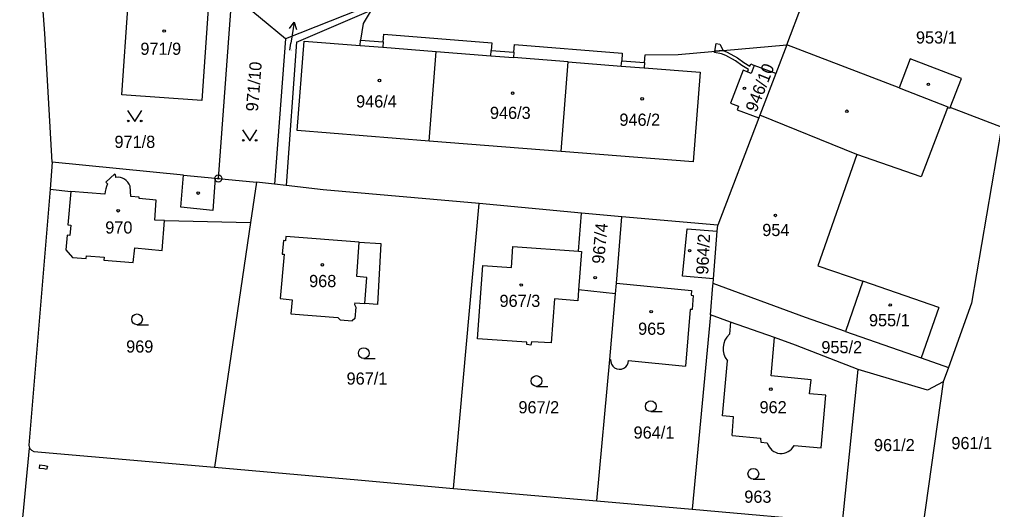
# Model space of a CAD drawing. Extents: x -755819 to -753140, y -1169796 to -1166000.
# Drawn here: x -755576.2 to -755440.3, y -1166990.9 to -1166922.4 of the extents above; entities that cross this region are included whole.
import ezdxf

# ---------------------------------------------------------------- set-up
doc = ezdxf.new("R2010")
doc.units = 0
for name, color, linetype in [('Vrstva 1', 7, 'Continuous'), ('Vrstva 16', 7, 'Continuous'), ('Vrstva 18', 7, 'Continuous'), ('Vrstva 19', 7, 'Continuous'), ('Vrstva 24', 7, 'Continuous'), ('Vrstva 25', 7, 'Continuous'), ('Vrstva 27', 7, 'Continuous'), ('Vrstva 4', 7, 'Continuous')]:
    doc.layers.add(name, color=color, linetype=linetype)

msp = doc.modelspace()

# ---------------------------------------------------------------- linework, layer by layer
at = {"layer": 'Vrstva 1'}
for p, q in [((-755572.65, -1166924.39), (-755573.1, -1166918.41)), ((-755546.55, -1166918.93), (-755548.43, -1166944.65)), ((-755539.04, -1166925.13), (-755546.55, -1166918.93)), ((-755561.91, -1166932.97), (-755561.03, -1166920.21)), ((-755526.56, -1166920.21), (-755539.04, -1166925.13)), ((-755469.06, -1166925.97), (-755466.87, -1166920.23)), ((-755549.85, -1166920.96), (-755550.72, -1166933.74)), ((-755537.49, -1166925.62), (-755527.1, -1166921.12)), ((-755527.1, -1166921.12), (-755528.22, -1166923.02)), ((-755528.22, -1166923.02), (-755528.56, -1166925.33)), ((-755571.61, -1166942.35), (-755572.65, -1166924.39)), ((-755525.39, -1166925.58), (-755525.3, -1166924.5)), ((-755525.3, -1166924.5), (-755510.25, -1166925.69)), ((-755539.04, -1166925.13), (-755540.35, -1166942.35)), ((-755537.49, -1166925.62), (-755538.96, -1166945.64)), ((-755528.56, -1166925.33), (-755525.39, -1166925.58)), ((-755525.39, -1166925.58), (-755525.45, -1166926.33)), ((-755510.25, -1166925.69), (-755510.34, -1166926.77)), ((-755507.15, -1166927.02), (-755507.07, -1166925.94)), ((-755507.07, -1166925.94), (-755492.02, -1166927.15)), ((-755484.21, -1166927.34), (-755469.06, -1166925.97)), ((-755469.06, -1166925.97), (-755470.59, -1166929.99)), ((-755453.35, -1166932.01), (-755469.06, -1166925.97)), ((-755525.45, -1166926.33), (-755518.01, -1166926.92)), ((-755518.99, -1166939.42), (-755518.01, -1166926.92)), ((-755510.34, -1166926.77), (-755507.15, -1166927.02)), ((-755507.15, -1166927.02), (-755507.21, -1166927.77)), ((-755492.02, -1166927.15), (-755492.1, -1166928.21)), ((-755488.83, -1166927.39), (-755484.21, -1166927.34)), ((-755499.56, -1166928.37), (-755507.21, -1166927.77)), ((-755500.54, -1166940.87), (-755499.56, -1166928.37)), ((-755492.1, -1166928.21), (-755488.91, -1166928.44)), ((-755488.91, -1166928.44), (-755488.97, -1166929.2)), ((-755488.91, -1166928.44), (-755488.83, -1166927.39)), ((-755451.8, -1166927.96), (-755453.35, -1166932.01)), ((-755444.66, -1166930.69), (-755451.8, -1166927.96)), ((-755488.97, -1166929.2), (-755481.13, -1166929.82)), ((-755481.13, -1166929.82), (-755482.11, -1166942.32)), ((-755475.13, -1166929.54), (-755476.89, -1166934.11)), ((-755474.01, -1166929.97), (-755475.13, -1166929.54)), ((-755473.58, -1166928.85), (-755474.01, -1166929.97)), ((-755470.59, -1166929.99), (-755473.58, -1166928.85)), ((-755470.59, -1166929.99), (-755472.81, -1166935.81)), ((-755446.22, -1166934.75), (-755444.66, -1166930.69)), ((-755550.72, -1166933.74), (-755561.91, -1166932.97)), ((-755476.89, -1166934.11), (-755475.77, -1166934.54)), ((-755475.77, -1166934.54), (-755475.97, -1166935.04)), ((-755475.97, -1166935.04), (-755472.95, -1166936.19)), ((-755446.62, -1166934.76), (-755450.3, -1166944.41)), ((-755446.27, -1166934.89), (-755446.62, -1166934.76)), ((-755446.22, -1166934.75), (-755446.27, -1166934.89)), ((-755439.07, -1166937.46), (-755446.22, -1166934.75)), ((-755472.95, -1166936.19), (-755478.67, -1166951.17)), ((-755472.81, -1166935.81), (-755472.95, -1166936.19)), ((-755439.07, -1166937.46), (-755443.25, -1166962.07)), ((-755500.54, -1166940.87), (-755518.99, -1166939.42)), ((-755482.11, -1166942.32), (-755500.54, -1166940.87)), ((-755459.27, -1166941.29), (-755464.71, -1166956.84)), ((-755450.3, -1166944.41), (-755459.27, -1166941.29)), ((-755571.61, -1166942.35), (-755571.92, -1166946.15)), ((-755553.29, -1166944.17), (-755571.61, -1166942.35)), ((-755540.35, -1166942.35), (-755540.58, -1166945.46)), ((-755553.29, -1166944.17), (-755548.87, -1166944.61)), ((-755548.87, -1166944.61), (-755548.43, -1166944.65)), ((-755548.43, -1166944.65), (-755543.1, -1166945.17)), ((-755571.92, -1166946.15), (-755574.89, -1166981.91)), ((-755571.92, -1166946.15), (-755569.04, -1166946.46)), ((-755543.1, -1166945.17), (-755543.93, -1166950.8)), ((-755540.58, -1166945.46), (-755543.1, -1166945.17)), ((-755538.96, -1166945.64), (-755540.58, -1166945.46)), ((-755533.77, -1166946.23), (-755538.96, -1166945.64)), ((-755512, -1166948.13), (-755533.77, -1166946.23)), ((-755569.04, -1166946.46), (-755569.43, -1166951.12)), ((-755515.58, -1166987.93), (-755512, -1166948.13)), ((-755497.73, -1166949.51), (-755512, -1166948.13)), ((-755498.12, -1166954.8), (-755497.73, -1166949.51)), ((-755492.1, -1166950.02), (-755497.73, -1166949.51)), ((-755492.83, -1166959.27), (-755492.1, -1166950.02)), ((-755478.67, -1166951.17), (-755492.1, -1166950.02)), ((-755569.43, -1166951.12), (-755569.03, -1166951.16)), ((-755569.03, -1166951.16), (-755569.15, -1166952.6)), ((-755556.27, -1166954.72), (-755555.93, -1166950.54)), ((-755555.93, -1166950.54), (-755543.93, -1166950.8)), ((-755543.93, -1166950.8), (-755548.95, -1166984.98)), ((-755483.59, -1166958.3), (-755482.95, -1166951.66)), ((-755482.95, -1166951.66), (-755478.75, -1166952.02)), ((-755478.75, -1166952.02), (-755478.67, -1166951.17)), ((-755569.55, -1166952.57), (-755569.72, -1166954.6)), ((-755569.15, -1166952.6), (-755569.55, -1166952.57)), ((-755538.98, -1166952.73), (-755539.04, -1166953.36)), ((-755528.76, -1166953.56), (-755538.98, -1166952.73)), ((-755479.3, -1166958.68), (-755478.75, -1166952.02)), ((-755560.32, -1166956.37), (-755560.07, -1166954.33)), ((-755560.07, -1166954.33), (-755556.27, -1166954.72)), ((-755539.34, -1166953.33), (-755539.52, -1166955.21)), ((-755539.04, -1166953.36), (-755539.34, -1166953.33)), ((-755529.11, -1166958.36), (-755528.76, -1166953.56)), ((-755507.49, -1166957.07), (-755507.28, -1166954.16)), ((-755507.28, -1166954.16), (-755498.12, -1166954.8)), ((-755569.72, -1166954.6), (-755568.79, -1166955.68)), ((-755568.79, -1166955.68), (-755566.87, -1166955.83)), ((-755566.87, -1166955.83), (-755566.83, -1166955.44)), ((-755566.83, -1166955.44), (-755564.39, -1166955.66)), ((-755564.39, -1166955.66), (-755564.42, -1166956.05)), ((-755539.22, -1166955.24), (-755539.8, -1166961.39)), ((-755539.52, -1166955.21), (-755539.22, -1166955.24)), ((-755498.12, -1166954.8), (-755497.72, -1166954.83)), ((-755497.72, -1166954.83), (-755498.12, -1166960.18)), ((-755564.42, -1166956.05), (-755560.32, -1166956.37)), ((-755512.24, -1166967.04), (-755511.51, -1166956.79)), ((-755511.51, -1166956.79), (-755507.49, -1166957.07)), ((-755464.71, -1166956.84), (-755458.41, -1166959.01)), ((-755527.71, -1166958.47), (-755529.11, -1166958.36)), ((-755527.98, -1166962.1), (-755527.71, -1166958.47)), ((-755479.3, -1166958.68), (-755483.59, -1166958.3)), ((-755492.95, -1166960.77), (-755492.83, -1166959.27)), ((-755492.83, -1166959.27), (-755482.35, -1166960.28)), ((-755479.72, -1166963.69), (-755479.38, -1166959.61)), ((-755479.38, -1166959.61), (-755479.35, -1166959.32)), ((-755479.35, -1166959.32), (-755479.3, -1166958.68)), ((-755466.44, -1166964.08), (-755479.35, -1166959.32)), ((-755458.41, -1166959.01), (-755460.86, -1166966.03)), ((-755498.12, -1166960.18), (-755498.24, -1166961.73)), ((-755492.95, -1166960.77), (-755498.12, -1166960.18)), ((-755493.77, -1166969.91), (-755492.95, -1166960.77)), ((-755482.35, -1166960.28), (-755482.4, -1166960.96)), ((-755482.4, -1166960.96), (-755482.1, -1166960.98)), ((-755482.1, -1166960.98), (-755482.26, -1166962.97)), ((-755539.8, -1166961.39), (-755538.1, -1166961.62)), ((-755538.1, -1166961.62), (-755538.32, -1166963.57)), ((-755529.38, -1166962), (-755529.4, -1166962.27)), ((-755529.4, -1166962.27), (-755529.23, -1166962.6)), ((-755529.38, -1166962), (-755527.98, -1166962.1)), ((-755529.23, -1166962.6), (-755529.35, -1166964.22)), ((-755501.5, -1166961.48), (-755501.96, -1166967.61)), ((-755498.24, -1166961.73), (-755501.5, -1166961.48)), ((-755443.25, -1166962.07), (-755446.47, -1166971.03)), ((-755538.32, -1166963.57), (-755531.72, -1166964.08)), ((-755482.56, -1166962.95), (-755483.19, -1166970.84)), ((-755482.26, -1166962.97), (-755482.56, -1166962.95)), ((-755479.72, -1166963.69), (-755482.24, -1166990.85)), ((-755476.92, -1166964.71), (-755479.72, -1166963.69)), ((-755531.72, -1166964.08), (-755531.43, -1166964.38)), ((-755531.43, -1166964.38), (-755529.76, -1166964.54)), ((-755529.35, -1166964.22), (-755529.76, -1166964.54)), ((-755476.92, -1166964.71), (-755477.05, -1166966.41)), ((-755470.77, -1166966.87), (-755476.92, -1166964.71)), ((-755460.86, -1166966.03), (-755466.44, -1166964.08)), ((-755460.86, -1166966.03), (-755450.29, -1166969.7)), ((-755505.33, -1166967.53), (-755512.24, -1166967.04)), ((-755505.35, -1166967.85), (-755505.33, -1166967.53)), ((-755504.77, -1166967.95), (-755505.35, -1166967.85)), ((-755504.71, -1166967.44), (-755504.77, -1166967.95)), ((-755501.96, -1166967.61), (-755504.71, -1166967.44)), ((-755471.25, -1166972.23), (-755470.77, -1166966.87)), ((-755467.82, -1166967.92), (-755470.77, -1166966.87)), ((-755459.06, -1166971.31), (-755467.82, -1166967.92)), ((-755495.55, -1166989.69), (-755493.77, -1166969.91)), ((-755493.77, -1166969.91), (-755493.65, -1166969.92)), ((-755491.13, -1166970.08), (-755483.19, -1166970.84)), ((-755478.03, -1166977.79), (-755477.33, -1166970.1)), ((-755450.29, -1166969.7), (-755446.47, -1166971.03)), ((-755461.25, -1166992.69), (-755459.06, -1166971.31)), ((-755449.4, -1166974.22), (-755459.06, -1166971.31)), ((-755446.47, -1166971.03), (-755447.2, -1166973.05)), ((-755465.62, -1166972.75), (-755471.25, -1166972.23)), ((-755465.86, -1166974.74), (-755465.62, -1166972.75)), ((-755447.2, -1166973.05), (-755450.1, -1166993.6)), ((-755447.2, -1166973.05), (-755449.4, -1166974.22)), ((-755463.59, -1166974.92), (-755465.86, -1166974.74)), ((-755464.24, -1166982.26), (-755463.59, -1166974.92)), ((-755476.49, -1166977.96), (-755478.03, -1166977.79)), ((-755476.69, -1166980.54), (-755476.49, -1166977.96)), ((-755476.69, -1166980.54), (-755472.74, -1166980.94)), ((-755472.74, -1166980.94), (-755472.69, -1166981.47)), ((-755472.69, -1166981.47), (-755471.77, -1166981.59)), ((-755576.2, -1166997.15), (-755574.82, -1166982.31)), ((-755574.89, -1166981.91), (-755574.82, -1166982.31)), ((-755574.82, -1166982.31), (-755574.54, -1166982.6)), ((-755574.54, -1166982.6), (-755574.17, -1166982.8)), ((-755574.17, -1166982.8), (-755548.95, -1166984.98)), ((-755468.03, -1166981.94), (-755464.24, -1166982.26)), ((-755548.95, -1166984.98), (-755528.93, -1166986.75)), ((-755528.93, -1166986.75), (-755515.58, -1166987.93)), ((-755515.58, -1166987.93), (-755495.55, -1166989.69)), ((-755495.55, -1166989.69), (-755482.24, -1166990.85)), ((-755482.24, -1166990.85), (-755461.25, -1166992.69))]:
    msp.add_line(p, q, dxfattribs=at)
for centre, radius, start, end in [((-755475.3, -1166968.4), 2.65, 131.3939, 219.9274), ((-755492.39, -1166970.03), 1.26, 174.8868, 357.8473), ((-755469.83, -1166981.03), 2.02, 196.0082, 333.2991)]:
    msp.add_arc(centre, radius, start, end, dxfattribs=at)
at = {"layer": 'Vrstva 16'}
for p in [(-755537.84, -1166922.8), (-755538.46, -1166926.75)]:
    msp.add_line(p, (-755538.3, -1166925.76), dxfattribs=at)
msp.add_lwpolyline([(-755538.49, -1166923.71), (-755537.84, -1166922.8), (-755537.5, -1166923.86)], dxfattribs=at)
at = {"layer": 'Vrstva 24'}
for radius in [0.5, 0.1]:
    msp.add_circle((-755548.43, -1166944.65), radius, dxfattribs=at)
at = {"layer": 'Vrstva 25'}
for p, q in [((-755561.1, -1166935.17), (-755560.1, -1166936.67)), ((-755560.1, -1166936.67), (-755559.1, -1166935.17)), ((-755545.05, -1166937.87), (-755544.05, -1166939.37)), ((-755544.05, -1166939.37), (-755543.05, -1166937.87)), ((-755559.78, -1166965.07), (-755558.18, -1166965.07)), ((-755528.12, -1166969.79), (-755526.52, -1166969.79)), ((-755504, -1166973.68), (-755502.4, -1166973.68)), ((-755488.04, -1166977.21), (-755486.44, -1166977.21)), ((-755473.72, -1166986.64), (-755472.12, -1166986.64))]:
    msp.add_line(p, q, dxfattribs=at)
for centre, radius in [((-755555.99, -1166924.06), 0.175), ((-755525.93, -1166930.97), 0.175), ((-755449.28, -1166931.5), 0.175), ((-755507.33, -1166932.73), 0.175), ((-755474.96, -1166932.07), 0.175), ((-755489.24, -1166933.53), 0.175), ((-755460.65, -1166935.26), 0.175), ((-755561, -1166936.62), 0.112), ((-755559.2, -1166936.62), 0.112), ((-755544.95, -1166939.32), 0.112), ((-755543.15, -1166939.32), 0.112), ((-755551.24, -1166946.69), 0.175), ((-755562.42, -1166949.16), 0.175), ((-755470.64, -1166949.81), 0.175), ((-755482.62, -1166954.73), 0.175), ((-755533.9, -1166956.71), 0.175), ((-755495.8, -1166958.51), 0.175), ((-755506.13, -1166959.53), 0.175), ((-755454.6, -1166962.31), 0.175), ((-755559.78, -1166964.32), 0.75), ((-755487.98, -1166963.24), 0.175), ((-755528.12, -1166969.04), 0.75), ((-755504, -1166972.93), 0.75), ((-755471.27, -1166974.08), 0.175), ((-755488.04, -1166976.46), 0.75), ((-755473.72, -1166985.89), 0.75)]:
    msp.add_circle(centre, radius, dxfattribs=at)
at = {"layer": 'Vrstva 27'}
for p, q in [((-755479.09, -1166926.88), (-755478.9, -1166925.82)), ((-755478.9, -1166925.82), (-755478.41, -1166925.91)), ((-755478.41, -1166925.91), (-755477.94, -1166926.77)), ((-755479.12, -1166927.05), (-755479.09, -1166926.88)), ((-755478.16, -1166927.22), (-755479.12, -1166927.05)), ((-755477.94, -1166926.77), (-755479.09, -1166926.88)), ((-755479.09, -1166926.88), (-755477.94, -1166926.77)), ((-755477.58, -1166927.46), (-755478.16, -1166927.22)), ((-755477.94, -1166926.77), (-755477.36, -1166927)), ((-755477.36, -1166927), (-755475.94, -1166927.8)), ((-755476.22, -1166928.22), (-755477.58, -1166927.46)), ((-755475.32, -1166928.88), (-755476.22, -1166928.22)), ((-755475.94, -1166927.8), (-755475.04, -1166928.46)), ((-755475.04, -1166928.46), (-755474.21, -1166928.96)), ((-755474.21, -1166928.96), (-755474.09, -1166928.65)), ((-755474.09, -1166928.65), (-755473.58, -1166928.85)), ((-755474.39, -1166929.44), (-755475.32, -1166928.88)), ((-755474.52, -1166929.77), (-755474.39, -1166929.44)), ((-755474.01, -1166929.97), (-755474.52, -1166929.77)), ((-755473.58, -1166928.85), (-755474.01, -1166929.97)), ((-755573.41, -1166985.14), (-755573.35, -1166984.64)), ((-755572.77, -1166985.22), (-755573.41, -1166985.14)), ((-755573.35, -1166984.64), (-755572.67, -1166984.72)), ((-755572.43, -1166985.31), (-755572.77, -1166985.22)), ((-755572.67, -1166984.72), (-755572.29, -1166984.83)), ((-755572.29, -1166984.83), (-755572.43, -1166985.31))]:
    msp.add_line(p, q, dxfattribs=at)
at = {"layer": 'Vrstva 4'}
for p, q in [((-755537.43, -1166937.96), (-755536.42, -1166925.45)), ((-755536.42, -1166925.45), (-755528.62, -1166926.08)), ((-755528.62, -1166926.08), (-755528.56, -1166925.33)), ((-755528.62, -1166926.08), (-755525.45, -1166926.33)), ((-755518.01, -1166926.92), (-755510.39, -1166927.52)), ((-755510.39, -1166927.52), (-755510.34, -1166926.77)), ((-755510.39, -1166927.52), (-755507.21, -1166927.77)), ((-755499.56, -1166928.37), (-755492.16, -1166928.95)), ((-755492.16, -1166928.95), (-755492.1, -1166928.21)), ((-755492.16, -1166928.95), (-755488.97, -1166929.2)), ((-755453.35, -1166932.01), (-755446.56, -1166934.62)), ((-755446.56, -1166934.62), (-755446.62, -1166934.76)), ((-755459.27, -1166941.29), (-755472.81, -1166935.81)), ((-755518.99, -1166939.42), (-755537.43, -1166937.96)), ((-755564.16, -1166945.17), (-755562.87, -1166944.01)), ((-755562.87, -1166944.01), (-755562.75, -1166944.5)), ((-755553.68, -1166948.66), (-755553.29, -1166944.17)), ((-755548.87, -1166944.61), (-755549.2, -1166949.1)), ((-755563.89, -1166945.41), (-755564.16, -1166945.17)), ((-755560.64, -1166947.15), (-755560.75, -1166945.72)), ((-755564.28, -1166946.86), (-755569.04, -1166946.46)), ((-755559.48, -1166947.26), (-755560.64, -1166947.15)), ((-755559.5, -1166947.46), (-755559.48, -1166947.26)), ((-755557.11, -1166947.68), (-755559.5, -1166947.46)), ((-755557.31, -1166950.49), (-755557.11, -1166947.68)), ((-755549.2, -1166949.1), (-755553.68, -1166948.66)), ((-755555.93, -1166950.54), (-755557.31, -1166950.49)), ((-755528.76, -1166953.56), (-755525.72, -1166953.72)), ((-755525.72, -1166953.72), (-755526.19, -1166962.25)), ((-755447.82, -1166962.66), (-755458.41, -1166959.01)), ((-755526.19, -1166962.25), (-755527.98, -1166962.1)), ((-755447.82, -1166962.66), (-755450.29, -1166969.7))]:
    msp.add_line(p, q, dxfattribs=at)
for centre, radius, start, end in [((-755562.51, -1166946.36), 1.88, 19.9804, 97.2533), ((-755560.53, -1166947.09), 3.75, 153.404, 176.4874)]:
    msp.add_arc(centre, radius, start, end, dxfattribs=at)

# ---------------------------------------------------------------- texts
at = {"layer": 'Vrstva 18'}
for s, height, p in [('953/1', 1.7, (-755451.01, -1166925.8)), ('971/11', 0.1, (-755538.45, -1166926.75)), ('971/8', 1.7, (-755562.93, -1166940.38)), ('969', 1.7, (-755561.3, -1166968.96)), ('955/2', 1.7, (-755464.22, -1166969.06)), ('967/1', 1.7, (-755530.52, -1166973.44)), ('967/2', 1.7, (-755506.52, -1166977.45)), ('964/1', 1.7, (-755490.44, -1166980.98)), ('961/2', 1.7, (-755456.87, -1166982.73)), ('961/1', 1.7, (-755446.06, -1166982.45)), ('963', 1.7, (-755474.98, -1166989.94))]:
    msp.add_text(s, height=height, dxfattribs=at).set_placement(p)
msp.add_text('971/10', height=1.7, rotation=85.4853, dxfattribs=at).set_placement((-755542.9, -1166935.34))
at = {"layer": 'Vrstva 19'}
for s, p in [('971/9', (-755559.31, -1166927.38)), ('946/4', (-755529.19, -1166934.73)), ('946/3', (-755510.5, -1166936.33)), ('946/2', (-755492.42, -1166937.29)), ('970', (-755564.22, -1166952.34)), ('954', (-755472.47, -1166952.69)), ('968', (-755535.75, -1166959.82)), ('967/3', (-755509.16, -1166962.59)), ('955/1', (-755457.57, -1166965.29)), ('965', (-755489.81, -1166966.48)), ('962', (-755472.85, -1166977.44))]:
    msp.add_text(s, height=1.7, dxfattribs=at).set_placement(p)
for s, rotation, p in [('946/10', 68.4112, (-755473.3, -1166935.5)), ('967/4', 84.6259, (-755494.57, -1166956.63)), ('964/2', 87.3188, (-755480.02, -1166958.1))]:
    msp.add_text(s, height=1.7, rotation=rotation, dxfattribs=at).set_placement(p)

doc.saveas('drawing.dxf')
